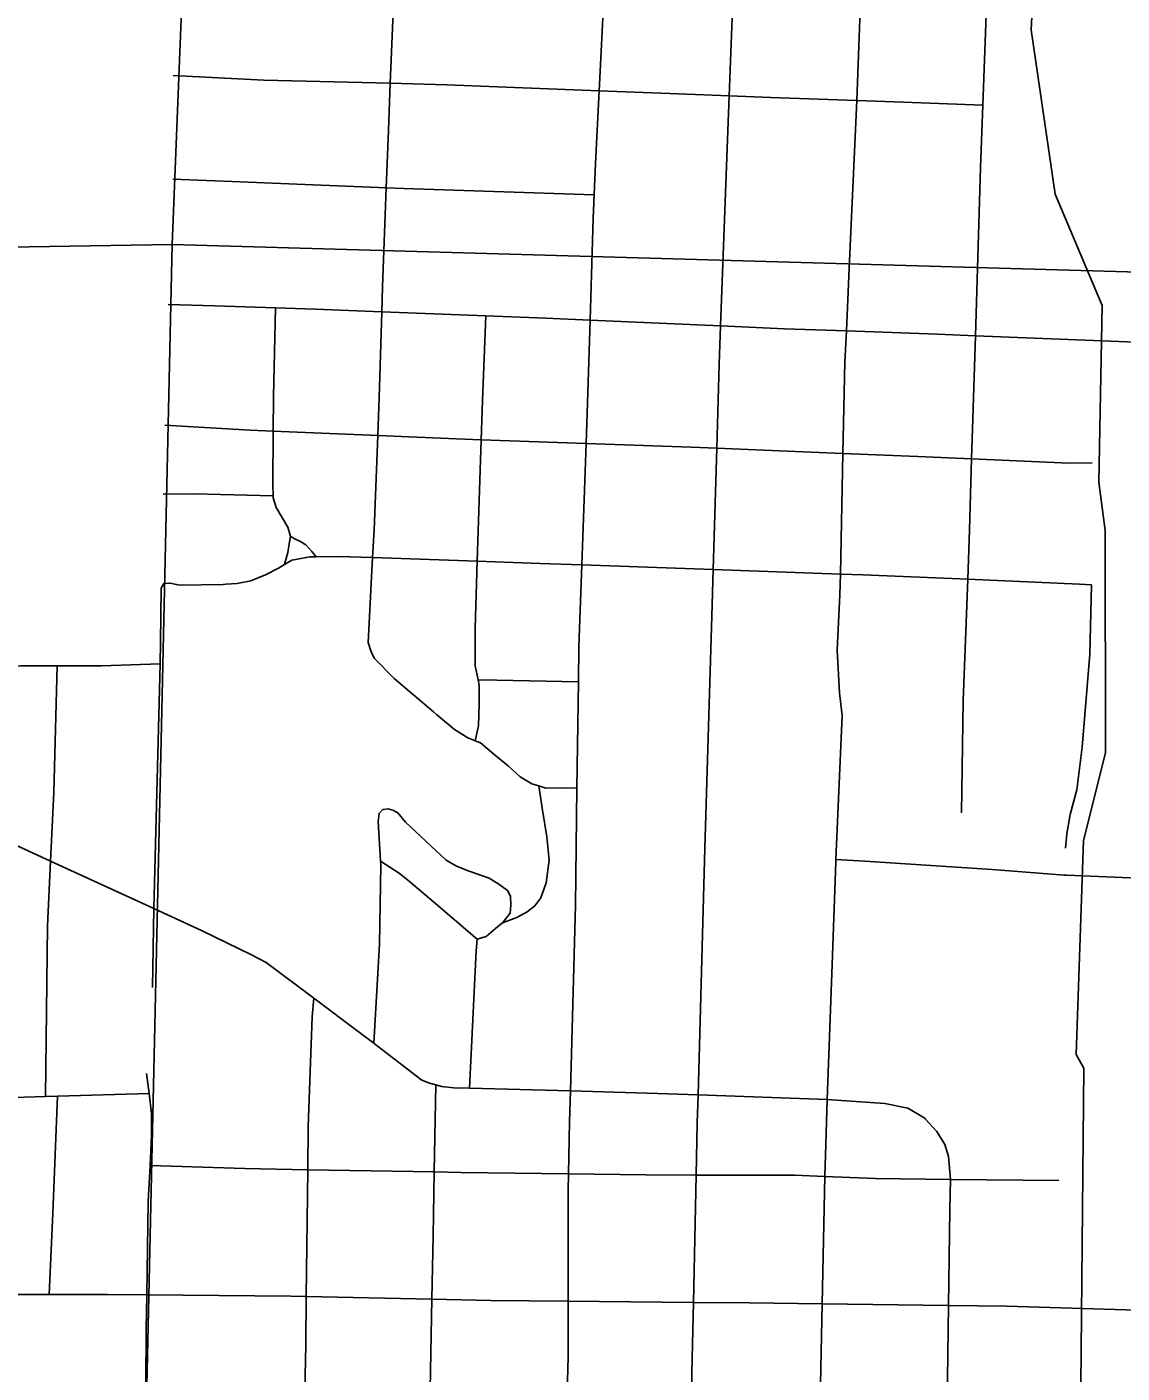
# Model space of a CAD drawing. Extents: x -157.2 to -99.3, y 12.2 to 46.2.
# Drawn here: x -149.636 to -148.991, y 37.727 to 38.52 of the extents above; entities that cross this region are included whole.
import ezdxf

# ---------------------------------------------------------------- set-up
doc = ezdxf.new("R2010")
doc.units = 0
for name, color, linetype in [('tdCoCityStreetMajor', 7, 'Continuous'), ('tdCoCityStreetMinor', 7, 'Continuous'), ('tdCoHydroRiver', 7, 'Continuous'), ('tdCoSectLine', 7, 'Continuous')]:
    doc.layers.add(name, color=color, linetype=linetype)

msp = doc.modelspace()

# ---------------------------------------------------------------- linework, layer by layer
at = {"layer": 'tdCoCityStreetMajor'}
msp.add_line((-149.16779, 37.76818), (-149.09343, 37.76721), dxfattribs=at)
for points in [[(-150.30297, 38.12344), (-150.28229, 38.12315), (-150.23828, 38.12481), (-150.22976, 38.12513), (-150.13186, 38.12957), (-150.05393, 38.13425), (-149.94098, 38.13894), (-149.9067, 38.14017), (-149.89265, 38.13968), (-149.87243, 38.13721), (-149.8564, 38.1345), (-149.83936, 38.12977), (-149.8342, 38.12833), (-149.81842, 38.12291), (-149.80116, 38.11625), (-149.78636, 38.11033), (-149.76417, 38.09775), (-149.74778, 38.08864), (-149.73581, 38.08197), (-149.70301, 38.06594), (-149.68332, 38.05699), (-149.64555, 38.0398), (-149.62214, 38.02905), (-149.56131, 38.00109)], [(-149.56131, 38.00109), (-149.53285, 37.98801), (-149.50424, 37.97396), (-149.49512, 37.96927), (-149.46706, 37.9482), (-149.4402, 37.92803)], [(-149.47613, 37.54812), (-149.47462, 37.60434), (-149.47424, 37.62363), (-149.47279, 37.69839), (-149.4719, 37.74416), (-149.47158, 37.77249), (-149.47072, 37.84725), (-149.47042, 37.87264), (-149.4682, 37.93725), (-149.46706, 37.9482)], [(-149.4402, 37.92803), (-149.43176, 37.92169), (-149.42977, 37.9202), (-149.40363, 37.89998), (-149.39894, 37.89825), (-149.3954, 37.89724)], [(-149.3954, 37.89724), (-149.39204, 37.89628), (-149.38464, 37.89554), (-149.37548, 37.89528), (-149.31605, 37.8936), (-149.27095, 37.89233), (-149.24087, 37.89129), (-149.16478, 37.88867), (-149.13097, 37.88632), (-149.11733, 37.88354), (-149.10736, 37.87752), (-149.10707, 37.87721)], [(-149.09342, 37.76721), (-149.09342, 37.76721), (-149.09266, 37.82377), (-149.0923, 37.84151), (-149.09343, 37.85509), (-149.09563, 37.86213), (-149.10032, 37.86975), (-149.10707, 37.87721)], [(-149.67641, 37.77367), (-149.63921, 37.77367), (-149.6231, 37.77367), (-149.58871, 37.77367), (-149.56553, 37.77346), (-149.4807, 37.77269), (-149.47158, 37.77249)], [(-149.47158, 37.77249), (-149.39765, 37.77095), (-149.36282, 37.77022), (-149.31728, 37.76978), (-149.24363, 37.76906), (-149.21066, 37.76874), (-149.16779, 37.76818)], [(-149.09343, 37.76721), (-149.09342, 37.76721), (-149.05925, 37.76677), (-148.944, 37.76334), (-148.92549, 37.76279)]]:
    msp.add_lwpolyline(points, dxfattribs=at)
at = {"layer": 'tdCoCityStreetMinor'}
for p, q in [((-149.42214, 38.48716), (-149.41961, 38.54906)), ((-149.19811, 38.47887), (-149.14746, 38.47698)), ((-149.07759, 38.33846), (-148.95278, 38.33356)), ((-149.49104, 38.28229), (-149.42954, 38.27967)), ((-149.37092, 38.2056), (-149.36855, 38.27717)), ((-149.2299, 38.27214), (-149.19291, 38.27064)), ((-149.19291, 38.27064), (-149.15554, 38.26912)), ((-149.56131, 38.00109), (-149.55766, 38.14521)), ((-149.5622, 37.95447), (-149.56131, 38.00109)), ((-149.16478, 37.88867), (-149.16215, 37.96273)), ((-149.56414, 37.89219), (-149.56561, 37.90396)), ((-149.61816, 37.89051), (-149.56414, 37.89219)), ((-149.47071, 37.84725), (-149.39628, 37.84596)), ((-149.16779, 37.76818), (-149.16614, 37.84321)), ((-149.0923, 37.84151), (-149.02849, 37.84082)), ((-149.09426, 37.70573), (-149.09342, 37.76721))]:
    msp.add_line(p, q, dxfattribs=at)
for points in [[(-149.15189, 38.37825), (-149.14746, 38.47698), (-149.14673, 38.49309), (-149.14359, 38.57803), (-149.14057, 38.6598), (-149.1389, 38.70356), (-149.1349, 38.8085), (-149.13456, 38.81606), (-149.13164, 38.8806)], [(-149.29914, 38.48275), (-149.29608, 38.54508), (-149.29484, 38.57029), (-149.29428, 38.58466), (-149.29343, 38.60689)], [(-149.2299, 38.27214), (-149.2285, 38.32171), (-149.22765, 38.3442), (-149.22332, 38.45907), (-149.22253, 38.47978), (-149.21863, 38.58204)], [(-149.0821, 38.195), (-149.08103, 38.22406), (-149.07977, 38.26593), (-149.07906, 38.28966), (-149.07759, 38.33846), (-149.07462, 38.43762), (-149.07324, 38.4743), (-149.06944, 38.57572)], [(-149.55003, 38.49174), (-149.49651, 38.48903), (-149.42214, 38.48716), (-149.38875, 38.48632), (-149.29914, 38.48275)], [(-149.42454, 38.42558), (-149.42327, 38.45944), (-149.42214, 38.48716), (-149.42214, 38.48716)], [(-149.32081, 37.62166), (-149.31855, 37.69538), (-149.31728, 37.73676), (-149.31728, 37.76978), (-149.31728, 37.83491), (-149.3171, 37.84482), (-149.31654, 37.87536), (-149.31605, 37.8936), (-149.31309, 38.0031), (-149.31219, 38.07198), (-149.31138, 38.13468), (-149.31111, 38.15525), (-149.30938, 38.20343), (-149.3068, 38.27496), (-149.30594, 38.29903), (-149.30451, 38.34757), (-149.30273, 38.40778), (-149.3021, 38.42145), (-149.30125, 38.43984), (-149.29914, 38.48275), (-149.29914, 38.48275)], [(-149.29914, 38.48275), (-149.25237, 38.48089), (-149.22253, 38.47978), (-149.19811, 38.47887)], [(-149.14746, 38.47698), (-149.11995, 38.47596), (-149.07324, 38.4743)], [(-149.55027, 38.43058), (-149.51057, 38.4291), (-149.42454, 38.42558)], [(-149.43363, 38.15291), (-149.43511, 38.15784), (-149.43251, 38.20778), (-149.43166, 38.22417), (-149.42954, 38.27967), (-149.42845, 38.30802), (-149.42715, 38.35258), (-149.42672, 38.36721), (-149.42454, 38.42558)], [(-149.42454, 38.42558), (-149.41415, 38.42516), (-149.3021, 38.42145)], [(-149.15707, 38.19809), (-149.15554, 38.26912), (-149.15438, 38.32293), (-149.15356, 38.34125), (-149.15189, 38.37825)], [(-149.55299, 38.35685), (-149.5254, 38.35599), (-149.48978, 38.35487), (-149.46618, 38.35414), (-149.42715, 38.35258), (-149.36594, 38.35013), (-149.33055, 38.34871), (-149.30451, 38.34757), (-149.22765, 38.3442), (-149.18998, 38.34255), (-149.15356, 38.34125)], [(-149.48443, 38.20368), (-149.48246, 38.21086), (-149.48147, 38.21702), (-149.48098, 38.22048), (-149.48246, 38.22565), (-149.48936, 38.23724), (-149.49109, 38.24292), (-149.49113, 38.24411), (-149.49134, 38.25081), (-149.49104, 38.28229), (-149.49084, 38.3026), (-149.48978, 38.35487)], [(-149.36855, 38.27717), (-149.36779, 38.30038), (-149.36594, 38.35013)], [(-149.15356, 38.34125), (-149.09997, 38.33934), (-149.07759, 38.33846)], [(-149.55496, 38.28583), (-149.50465, 38.28287), (-149.49104, 38.28229)], [(-149.42954, 38.27967), (-149.38308, 38.27769), (-149.36855, 38.27717), (-149.3068, 38.27496), (-149.24498, 38.27276), (-149.2299, 38.27214)], [(-149.242, 37.84412), (-149.242, 37.84412), (-149.24133, 37.87486), (-149.24087, 37.89129), (-149.23689, 38.03664), (-149.23269, 38.17326), (-149.23192, 38.20071), (-149.2299, 38.27214)], [(-149.15554, 38.26912), (-149.11156, 38.26733), (-149.07977, 38.26593)], [(-149.07977, 38.26593), (-149.02229, 38.26339), (-149.00886, 38.26353)], [(-149.55595, 38.24514), (-149.5377, 38.24538), (-149.49113, 38.24411)], [(-149.46579, 38.20829), (-149.4684, 38.21135), (-149.47185, 38.2153), (-149.47531, 38.21752), (-149.47851, 38.21875), (-149.48098, 38.22048)], [(-149.51894, 38.19205), (-149.51238, 38.19245), (-149.50424, 38.19418), (-149.49561, 38.19763), (-149.48797, 38.20158), (-149.48443, 38.20368)], [(-149.48443, 38.20368), (-149.48007, 38.20626), (-149.46947, 38.20823), (-149.46579, 38.20829), (-149.45245, 38.20848), (-149.43251, 38.20778)], [(-149.43251, 38.20778), (-149.43251, 38.20778), (-149.37092, 38.2056)], [(-149.37209, 38.09988), (-149.37025, 38.10876), (-149.36976, 38.12183), (-149.36976, 38.13268), (-149.37044, 38.1358), (-149.37222, 38.14403), (-149.37222, 38.16622), (-149.37092, 38.2056)], [(-149.37092, 38.2056), (-149.33384, 38.20429), (-149.30938, 38.20343), (-149.23192, 38.20071), (-149.15707, 38.19809), (-149.14395, 38.19763), (-149.0821, 38.195)], [(-149.15974, 38.02994), (-149.15611, 38.1148), (-149.15758, 38.12811), (-149.15906, 38.15327), (-149.15734, 38.18582), (-149.15707, 38.19809)], [(-149.08572, 38.05735), (-149.08473, 38.12344), (-149.0821, 38.195)], [(-149.0821, 38.195), (-149.01621, 38.1922), (-149.00924, 38.19169)], [(-149.55766, 38.14521), (-149.55747, 38.15792), (-149.55702, 38.18974), (-149.55554, 38.19245), (-149.55208, 38.1927), (-149.55175, 38.19263)], [(-149.55175, 38.19263), (-149.54616, 38.19146), (-149.52052, 38.19196), (-149.51894, 38.19205)], [(-149.02446, 38.03662), (-149.02382, 38.04502), (-149.02185, 38.05637), (-149.0179, 38.07092), (-149.01469, 38.09607), (-149.01025, 38.15082), (-149.00924, 38.19169)], [(-149.43363, 38.15291), (-149.43166, 38.14847), (-149.41982, 38.13663), (-149.39674, 38.11698)], [(-149.74355, 38.14134), (-149.72085, 38.14172), (-149.68089, 38.14281), (-149.63972, 38.14394), (-149.61829, 38.14394), (-149.59213, 38.14394), (-149.55766, 38.14521)], [(-149.62214, 38.02905), (-149.62024, 38.06971), (-149.61829, 38.14394)], [(-149.37044, 38.1358), (-149.35946, 38.13554), (-149.31138, 38.13468)], [(-149.39674, 38.11698), (-149.39491, 38.11542), (-149.38431, 38.10654), (-149.37642, 38.10161), (-149.37209, 38.09988), (-149.36902, 38.09865), (-149.36113, 38.09199), (-149.3525, 38.08484), (-149.34559, 38.07868), (-149.33869, 38.07448), (-149.33473, 38.07328), (-149.33055, 38.07202), (-149.32019, 38.07226), (-149.31219, 38.07198)], [(-149.37096, 37.98312), (-149.36562, 37.9846), (-149.36019, 37.98929), (-149.356, 37.99274), (-149.34761, 37.9957), (-149.34145, 37.99915), (-149.33701, 38.00261), (-149.33356, 38.00729), (-149.33035, 38.01617), (-149.32862, 38.02949), (-149.32986, 38.0433), (-149.33257, 38.05908), (-149.33473, 38.07328)], [(-149.42776, 38.02653), (-149.42791, 38.02901), (-149.4285, 38.0391), (-149.42924, 38.05242), (-149.42875, 38.05711), (-149.42653, 38.05932), (-149.42612, 38.05939)], [(-149.42612, 38.05939), (-149.42357, 38.05982), (-149.42061, 38.05908), (-149.41765, 38.05735), (-149.41321, 38.05193), (-149.38929, 38.02949), (-149.38312, 38.02603), (-149.37573, 38.02307), (-149.36389, 38.01888), (-149.35822, 38.01543), (-149.35304, 38.01173), (-149.35131, 38.00828), (-149.35107, 38.0031), (-149.35156, 37.99841), (-149.356, 37.99274)], [(-149.62511, 37.89029), (-149.62394, 37.99079), (-149.62214, 38.02905)], [(-149.42791, 38.02901), (-149.41691, 38.02184), (-149.41074, 38.01691), (-149.39669, 38.00507), (-149.37096, 37.98312)], [(-149.16215, 37.96273), (-149.1598, 38.02848), (-149.15974, 38.02994)], [(-149.15974, 38.02994), (-149.14268, 38.02899), (-149.06779, 38.02403)], [(-149.43176, 37.92169), (-149.4285, 37.98016), (-149.42776, 38.02653)], [(-149.06779, 38.02403), (-149.02506, 38.02069), (-149.0238, 38.02064), (-148.982, 38.01896), (-148.93814, 38.0172)], [(-149.37548, 37.89528), (-149.37153, 37.97622), (-149.37096, 37.98312)], [(-149.40047, 37.62118), (-149.39989, 37.65489), (-149.39908, 37.69706), (-149.39765, 37.77095), (-149.39693, 37.80828), (-149.39628, 37.84596), (-149.3954, 37.89724)], [(-149.67481, 37.88912), (-149.63762, 37.88991), (-149.62511, 37.89029), (-149.61816, 37.89051)], [(-149.6231, 37.77367), (-149.62085, 37.8216), (-149.61816, 37.89051)], [(-149.56553, 37.77346), (-149.56463, 37.8285), (-149.56356, 37.84965), (-149.56265, 37.86746), (-149.56265, 37.88029), (-149.56414, 37.89219)], [(-149.16614, 37.84321), (-149.16572, 37.86227), (-149.16478, 37.88867)], [(-149.56356, 37.84965), (-149.50782, 37.8479), (-149.47072, 37.84725), (-149.47071, 37.84725)], [(-149.39628, 37.84596), (-149.38058, 37.84568), (-149.3171, 37.84482), (-149.3171, 37.84482)], [(-149.3171, 37.84482), (-149.27158, 37.8442), (-149.242, 37.84412), (-149.18403, 37.84395), (-149.16614, 37.84321), (-149.13644, 37.84198), (-149.0923, 37.84151), (-149.0923, 37.84151)], [(-149.25476, 37.25741), (-149.25415, 37.28621), (-149.2527, 37.33042), (-149.25055, 37.39594), (-149.24946, 37.429), (-149.24889, 37.47095), (-149.24787, 37.5447), (-149.24749, 37.57252), (-149.2466, 37.61951), (-149.24518, 37.69377), (-149.24453, 37.72789), (-149.24363, 37.76906), (-149.242, 37.84412)], [(-149.56615, 37.70097), (-149.56605, 37.71988), (-149.56586, 37.75304), (-149.56553, 37.77346)], [(-149.17067, 37.6183), (-149.16967, 37.6825), (-149.16945, 37.69252), (-149.16779, 37.76818)]]:
    msp.add_lwpolyline(points, dxfattribs=at)
at = {"layer": 'tdCoHydroRiver'}
msp.add_lwpolyline([(-149.02307, 38.68668), (-149.03949, 38.62255), (-149.04467, 38.5186), (-149.03066, 38.42188), (-149.00294, 38.35624), (-149.00496, 38.25218), (-149.00121, 38.22365), (-149.00101, 38.09269), (-149.01385, 38.04106), (-149.01822, 37.915), (-149.01376, 37.90695), (-149.01608, 37.65775)], dxfattribs=at)
at = {"layer": 'tdCoSectLine'}
for points in [[(-149.55052, 38.39228), (-149.51115, 39.38205)], [(-150.45444, 38.37739), (-149.55052, 38.39228)], [(-149.57262, 37.40155), (-149.55052, 38.39228)], [(-149.55052, 38.39228), (-148.54907, 38.36355)]]:
    msp.add_lwpolyline(points, dxfattribs=at)

doc.saveas('drawing.dxf')
